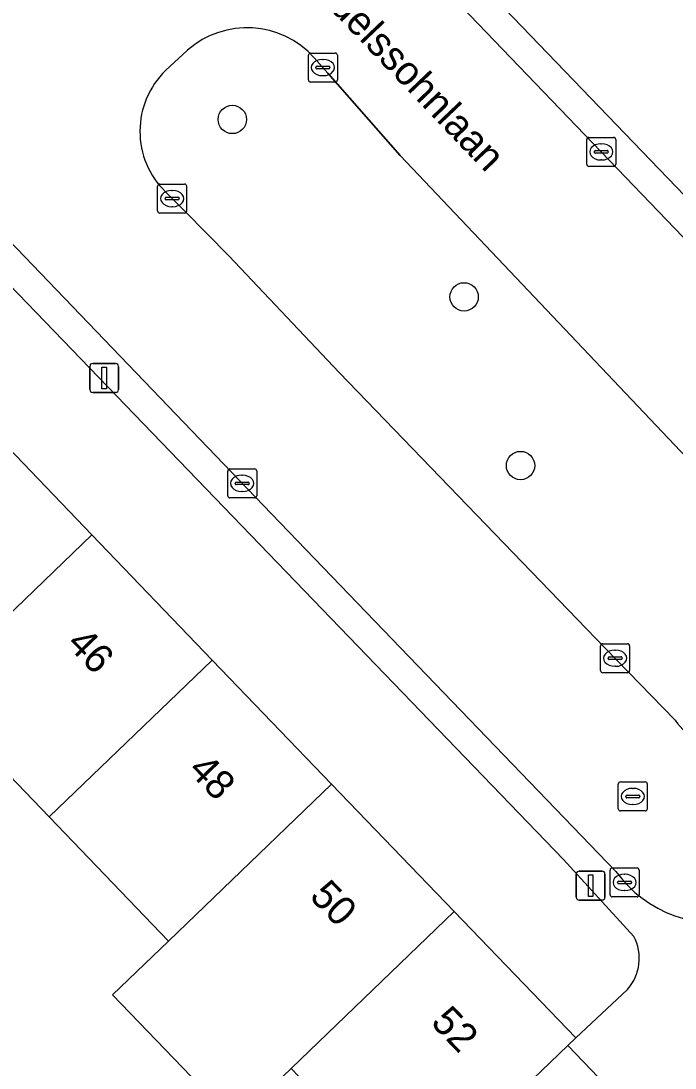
# Model space of a CAD drawing. Extents: x 159039 to 160102, y 381214 to 382524.
# Drawn here: x 159566.1 to 159588.65, y 382092.98 to 382129.09 of the extents above; entities that cross this region are included whole.
import ezdxf

# ---------------------------------------------------------------- set-up
doc = ezdxf.new("R2010")
doc.units = 0
for name, color, linetype in [('IMGEO_Boom', 7, 'Continuous'), ('IMGEO_Erf', 7, 'Continuous'), ('IMGEO_Groenvoorziening', 7, 'Continuous'), ('IMGEO_Kolk', 7, 'Continuous'), ('IMGEO_Lichtmast', 7, 'Continuous'), ('IMGEO_Openbare_ruimte_label', 7, 'Continuous'), ('IMGEO_Pand', 7, 'Continuous'), ('IMGEO_Pand_nummerreeks', 7, 'Continuous'), ('IMGEO_Rijbaan_lokaal_open', 7, 'Continuous'), ('IMGEO_Rioolput', 7, 'Continuous'), ('IMGEO_Voetpad_open', 7, 'Continuous')]:
    doc.layers.add(name, color=color, linetype=linetype)

msp = doc.modelspace()

# ---------------------------------------------------------------- linework, layer by layer
at = {"layer": 'IMGEO_Boom'}
for centre in [(159573.383, 382125.692), (159581.376, 382119.575), (159583.321, 382113.759)]:
    msp.add_circle(centre, 0.489, dxfattribs=at)
at = {"layer": 'IMGEO_Erf'}
for points in [[(159573.598, 382139.061), (159600.834, 382110.748)], [(159558.418, 382129.031), (159551.981, 382129.075), (159551.734, 382128.838), (159556.006, 382124.397), (159560.188, 382120.05), (159564.318, 382115.756), (159568.542, 382111.366), (159572.692, 382107.051), (159576.808, 382102.772), (159581.038, 382098.376), (159585.224, 382094.024), (159587.009, 382095.696)], [(159587.227, 382097.515), (159584.804, 382100.173), (159559.521, 382126.397)], [(159573.488, 382091.114), (159569.258, 382095.511), (159571.183, 382097.363), (159567.067, 382101.641), (159562.917, 382105.956)]]:
    msp.add_lwpolyline(points, dxfattribs=at)
msp.add_arc((159585.81, 382096.762), 1.605, 318.3636, 27.9683, dxfattribs=at)
at = {"layer": 'IMGEO_Groenvoorziening'}
for points in [[(159571.839, 382128.084), (159571.083, 382127.378)], [(159579.166, 382124.447), (159576.676, 382127.29), (159576.211, 382127.82)], [(159593.485, 382109.371), (159590.945, 382112.038), (159579.166, 382124.447)], [(159571.076, 382123.2), (159571.742, 382122.526), (159573.264, 382120.986), (159577.063, 382116.965), (159586.233, 382107.476), (159588.649, 382104.976)]]:
    msp.add_lwpolyline(points, dxfattribs=at)
for centre, radius, start, end in [((159573.891, 382125.737), 3.118, 41.9244, 131.1645), ((159573.114, 382125.286), 2.916, 134.1473, 225.6608), ((159590.868, 382106.604), 2.752, 216.2712, 262.1312)]:
    msp.add_arc(centre, radius, start, end, dxfattribs=at)
at = {"layer": 'IMGEO_Kolk'}
for p, q in [((159576.081, 382127.982), (159576.933, 382127.982)), ((159576.006, 382127.056), (159576.006, 382127.908)), ((159576.494, 382127.762), (159576.519, 382127.762)), ((159577.007, 382127.908), (159577.007, 382127.056)), ((159576.265, 382127.476), (159576.265, 382127.488)), ((159576.703, 382127.439), (159576.305, 382127.439)), ((159576.308, 382127.525), (159576.706, 382127.525)), ((159576.517, 382127.202), (159576.492, 382127.202)), ((159576.749, 382127.488), (159576.749, 382127.476)), ((159576.933, 382126.982), (159576.081, 382126.982)), ((159585.68, 382125.075), (159586.532, 382125.075)), ((159585.605, 382124.149), (159585.605, 382125.001)), ((159586.093, 382124.855), (159586.118, 382124.855)), ((159586.606, 382125.001), (159586.606, 382124.149)), ((159585.864, 382124.569), (159585.864, 382124.581)), ((159586.302, 382124.532), (159585.904, 382124.532)), ((159585.907, 382124.618), (159586.305, 382124.618)), ((159586.348, 382124.581), (159586.348, 382124.569)), ((159586.532, 382124.075), (159585.68, 382124.075)), ((159586.116, 382124.295), (159586.091, 382124.295)), ((159570.809, 382122.538), (159570.809, 382123.39)), ((159570.884, 382123.464), (159571.736, 382123.464)), ((159571.297, 382123.244), (159571.322, 382123.244)), ((159571.81, 382123.39), (159571.81, 382122.538)), ((159571.068, 382122.958), (159571.068, 382122.97)), ((159571.506, 382122.921), (159571.108, 382122.921)), ((159571.111, 382123.007), (159571.509, 382123.007)), ((159571.552, 382122.97), (159571.552, 382122.958)), ((159571.32, 382122.684), (159571.295, 382122.684)), ((159571.736, 382122.464), (159570.884, 382122.464)), ((159573.224, 382112.718), (159573.224, 382113.57)), ((159573.299, 382113.644), (159574.151, 382113.644)), ((159574.225, 382113.57), (159574.225, 382112.718)), ((159573.483, 382113.138), (159573.483, 382113.15)), ((159573.526, 382113.187), (159573.924, 382113.187)), ((159573.712, 382113.424), (159573.737, 382113.424)), ((159573.967, 382113.15), (159573.967, 382113.138)), ((159573.921, 382113.101), (159573.523, 382113.101)), ((159573.735, 382112.864), (159573.71, 382112.864)), ((159574.151, 382112.644), (159573.299, 382112.644)), ((159586.082, 382106.69), (159586.082, 382107.542)), ((159586.157, 382107.616), (159587.009, 382107.616)), ((159586.57, 382107.396), (159586.595, 382107.396)), ((159587.083, 382107.542), (159587.083, 382106.69)), ((159586.341, 382107.11), (159586.341, 382107.122)), ((159586.779, 382107.073), (159586.381, 382107.073)), ((159586.384, 382107.159), (159586.782, 382107.159)), ((159586.825, 382107.122), (159586.825, 382107.11)), ((159586.593, 382106.836), (159586.568, 382106.836)), ((159587.009, 382106.616), (159586.157, 382106.616)), ((159586.41, 382098.958), (159586.41, 382099.81)), ((159586.485, 382099.884), (159587.337, 382099.884)), ((159587.411, 382099.81), (159587.411, 382098.958)), ((159586.712, 382099.427), (159587.11, 382099.427)), ((159586.898, 382099.664), (159586.923, 382099.664)), ((159586.669, 382099.378), (159586.669, 382099.39)), ((159587.107, 382099.341), (159586.709, 382099.341)), ((159586.921, 382099.104), (159586.896, 382099.104)), ((159587.153, 382099.39), (159587.153, 382099.378)), ((159587.337, 382098.884), (159586.485, 382098.884))]:
    msp.add_line(p, q, dxfattribs=at)
for points in [[(159576.081, 382127.982), (159576.933, 382127.982)], [(159576.006, 382127.056), (159576.006, 382127.908)], [(159577.007, 382127.908), (159577.007, 382127.056)], [(159576.933, 382126.982), (159576.081, 382126.982)], [(159585.68, 382125.075), (159586.532, 382125.075)], [(159585.605, 382124.149), (159585.605, 382125.001)], [(159586.606, 382125.001), (159586.606, 382124.149)], [(159586.532, 382124.075), (159585.68, 382124.075)], [(159570.809, 382122.538), (159570.809, 382123.39)], [(159570.884, 382123.464), (159571.736, 382123.464)], [(159571.81, 382123.39), (159571.81, 382122.538)], [(159571.736, 382122.464), (159570.884, 382122.464)], [(159573.224, 382112.718), (159573.224, 382113.57)], [(159573.299, 382113.644), (159574.151, 382113.644)], [(159574.225, 382113.57), (159574.225, 382112.718)], [(159574.151, 382112.644), (159573.299, 382112.644)], [(159586.082, 382106.69), (159586.082, 382107.542)], [(159586.157, 382107.616), (159587.009, 382107.616)], [(159587.083, 382107.542), (159587.083, 382106.69)], [(159587.009, 382106.616), (159586.157, 382106.616)], [(159586.41, 382098.958), (159586.41, 382099.81)], [(159586.485, 382099.884), (159587.337, 382099.884)], [(159587.411, 382099.81), (159587.411, 382098.958)], [(159587.337, 382098.884), (159586.485, 382098.884)]]:
    msp.add_lwpolyline(points, dxfattribs=at)
for centre, radius, start, end in [((159576.083, 382127.906), 0.0765, 91.552, 178.448), ((159576.083, 382127.906), 0.0765, 91.552, 178.448), ((159576.931, 382127.906), 0.0765, 1.552, 88.448), ((159576.931, 382127.906), 0.0765, 1.552, 88.448), ((159576.305, 382127.485), 0.0403, 85.8775, 175.7526), ((159576.302, 382127.475), 0.0366, 178.938, 274.7102), ((159576.706, 382127.482), 0.043, 264.8664, 352.4533), ((159576.71, 382127.487), 0.0386, 1.7309, 96.639), ((159576.083, 382127.058), 0.0765, 181.552, 268.448), ((159576.083, 382127.058), 0.0765, 181.552, 268.448), ((159576.931, 382127.058), 0.0765, 271.552, 358.448), ((159576.931, 382127.058), 0.0765, 271.552, 358.448), ((159585.682, 382124.999), 0.0765, 91.552, 178.448), ((159585.682, 382124.999), 0.0765, 91.552, 178.448), ((159586.53, 382124.999), 0.0765, 1.552, 88.448), ((159586.53, 382124.999), 0.0765, 1.552, 88.448), ((159585.904, 382124.578), 0.0403, 85.8775, 175.7526), ((159585.901, 382124.568), 0.0366, 178.938, 274.7102), ((159586.305, 382124.575), 0.043, 264.8664, 352.4533), ((159586.309, 382124.58), 0.0386, 1.7309, 96.639), ((159585.682, 382124.151), 0.0765, 181.552, 268.448), ((159585.682, 382124.151), 0.0765, 181.552, 268.448), ((159586.53, 382124.151), 0.0765, 271.552, 358.448), ((159586.53, 382124.151), 0.0765, 271.552, 358.448), ((159570.886, 382123.388), 0.0765, 91.552, 178.448), ((159570.886, 382123.388), 0.0765, 91.552, 178.448), ((159571.734, 382123.388), 0.0765, 1.552, 88.448), ((159571.734, 382123.388), 0.0765, 1.552, 88.448), ((159571.108, 382122.967), 0.0403, 85.8775, 175.7526), ((159571.105, 382122.957), 0.0366, 178.938, 274.7102), ((159571.509, 382122.964), 0.043, 264.8664, 352.4533), ((159571.513, 382122.969), 0.0386, 1.7309, 96.639), ((159570.886, 382122.54), 0.0765, 181.552, 268.448), ((159570.886, 382122.54), 0.0765, 181.552, 268.448), ((159571.734, 382122.54), 0.0765, 271.552, 358.448), ((159571.734, 382122.54), 0.0765, 271.552, 358.448), ((159573.301, 382113.568), 0.0765, 91.552, 178.448), ((159573.301, 382113.568), 0.0765, 91.552, 178.448), ((159574.149, 382113.568), 0.0765, 1.552, 88.448), ((159574.149, 382113.568), 0.0765, 1.552, 88.448), ((159573.523, 382113.147), 0.0403, 85.8775, 175.7526), ((159573.52, 382113.137), 0.0366, 178.938, 274.7102), ((159573.924, 382113.144), 0.043, 264.8664, 352.4533), ((159573.928, 382113.149), 0.0386, 1.7309, 96.639), ((159573.301, 382112.72), 0.0765, 181.552, 268.448), ((159573.301, 382112.72), 0.0765, 181.552, 268.448), ((159574.149, 382112.72), 0.0765, 271.552, 358.448), ((159574.149, 382112.72), 0.0765, 271.552, 358.448), ((159586.159, 382107.54), 0.0765, 91.552, 178.448), ((159586.159, 382107.54), 0.0765, 91.552, 178.448), ((159587.007, 382107.54), 0.0765, 1.552, 88.448), ((159587.007, 382107.54), 0.0765, 1.552, 88.448), ((159586.381, 382107.119), 0.0403, 85.8775, 175.7526), ((159586.378, 382107.109), 0.0366, 178.938, 274.7102), ((159586.782, 382107.116), 0.043, 264.8664, 352.4533), ((159586.786, 382107.121), 0.0386, 1.7309, 96.639), ((159586.159, 382106.692), 0.0765, 181.552, 268.448), ((159586.159, 382106.692), 0.0765, 181.552, 268.448), ((159587.007, 382106.692), 0.0765, 271.552, 358.448), ((159587.007, 382106.692), 0.0765, 271.552, 358.448), ((159586.487, 382099.808), 0.0765, 91.552, 178.448), ((159586.487, 382099.808), 0.0765, 91.552, 178.448), ((159587.335, 382099.808), 0.0765, 1.552, 88.448), ((159587.335, 382099.808), 0.0765, 1.552, 88.448), ((159586.709, 382099.387), 0.0403, 85.8775, 175.7526), ((159587.114, 382099.389), 0.0386, 1.7309, 96.639), ((159586.706, 382099.377), 0.0366, 178.938, 274.7102), ((159587.11, 382099.384), 0.043, 264.8664, 352.4533), ((159586.487, 382098.96), 0.0765, 181.552, 268.448), ((159586.487, 382098.96), 0.0765, 181.552, 268.448), ((159587.335, 382098.96), 0.0765, 271.552, 358.448), ((159587.335, 382098.96), 0.0765, 271.552, 358.448)]:
    msp.add_arc(centre, radius, start, end, dxfattribs=at)
for centre, major_axis, ratio, start_param, end_param in [((159576.493, 382127.482), (-0.387, 0.002), 0.722429, 4.712389, 7.853982), ((159576.518, 382127.482), (-0.39, 0.002), 0.717154, 1.570796, 4.712389), ((159586.092, 382124.575), (-0.387, 0.002), 0.722429, 4.712389, 7.853982), ((159586.117, 382124.575), (-0.39, 0.002), 0.717154, 1.570796, 4.712389), ((159571.296, 382122.964), (-0.387, 0.002), 0.722429, 4.712389, 7.853982), ((159571.321, 382122.964), (-0.39, 0.002), 0.717154, 1.570796, 4.712389), ((159573.711, 382113.144), (-0.387, 0.002), 0.722429, 4.712389, 7.853982), ((159573.736, 382113.144), (-0.39, 0.002), 0.717154, 1.570796, 4.712389), ((159586.569, 382107.116), (-0.387, 0.002), 0.722429, 4.712389, 7.853982), ((159586.594, 382107.116), (-0.39, 0.002), 0.717154, 1.570796, 4.712389), ((159586.897, 382099.384), (-0.387, 0.002), 0.722429, 4.712389, 7.853982), ((159586.922, 382099.384), (-0.39, 0.002), 0.717154, 1.570796, 4.712389)]:
    msp.add_ellipse(centre, major_axis=major_axis, ratio=ratio, start_param=start_param, end_param=end_param, dxfattribs=at)
at = {"layer": 'IMGEO_Lichtmast'}
for p, q in [((159568.471, 382116.379), (159568.471, 382117.179)), ((159568.471, 382117.179), (159568.471, 382116.379)), ((159568.571, 382117.279), (159569.361, 382117.279)), ((159569.361, 382117.279), (159568.571, 382117.279)), ((159569.461, 382117.179), (159569.461, 382116.379)), ((159569.461, 382116.379), (159569.461, 382117.179)), ((159569.361, 382116.279), (159568.571, 382116.279)), ((159568.571, 382116.279), (159569.361, 382116.279)), ((159585.343, 382099.773), (159586.133, 382099.773)), ((159586.133, 382099.773), (159585.343, 382099.773)), ((159585.243, 382098.873), (159585.243, 382099.673)), ((159585.243, 382099.673), (159585.243, 382098.873)), ((159586.233, 382099.673), (159586.233, 382098.873)), ((159586.233, 382098.873), (159586.233, 382099.673)), ((159586.133, 382098.773), (159585.343, 382098.773)), ((159585.343, 382098.773), (159586.133, 382098.773))]:
    msp.add_line(p, q, dxfattribs=at)
for points in [[(159568.891, 382117.154), (159569.041, 382117.154), (159569.041, 382116.404), (159568.891, 382116.404), (159568.891, 382117.154)], [(159585.663, 382099.648), (159585.813, 382099.648), (159585.813, 382098.898), (159585.663, 382098.898), (159585.663, 382099.648)]]:
    msp.add_lwpolyline(points, dxfattribs=at)
for centre, start, end in [((159568.571, 382117.179), 90, 180), ((159568.571, 382117.179), 90, 180), ((159569.361, 382117.179), 0, 90), ((159569.361, 382117.179), 360, 90), ((159568.571, 382116.379), 180, 270), ((159568.571, 382116.379), 180, 270), ((159569.361, 382116.379), 270, 0), ((159569.361, 382116.379), 270, 0), ((159585.343, 382099.673), 90, 180), ((159585.343, 382099.673), 90, 180), ((159586.133, 382099.673), 0, 90), ((159586.133, 382099.673), 360, 90), ((159585.343, 382098.873), 180, 270), ((159585.343, 382098.873), 180, 270), ((159586.133, 382098.873), 270, 0), ((159586.133, 382098.873), 270, 0)]:
    msp.add_arc(centre, 0.1, start, end, dxfattribs=at)
at = {"layer": 'IMGEO_Pand'}
for points in [[(159562.917, 382105.956), (159568.542, 382111.366), (159564.318, 382115.756), (159558.694, 382110.346)], [(159562.917, 382105.956), (159567.067, 382101.641), (159572.692, 382107.051), (159568.542, 382111.366)], [(159576.808, 382102.772), (159572.692, 382107.051), (159567.067, 382101.641), (159571.183, 382097.363)], [(159581.038, 382098.376), (159576.808, 382102.772), (159571.183, 382097.363), (159569.258, 382095.511), (159573.488, 382091.114), (159575.413, 382092.966)], [(159581.038, 382098.376), (159575.413, 382092.966), (159579.599, 382088.614), (159581.621, 382090.559), (159584.952, 382093.763), (159585.224, 382094.024)]]:
    msp.add_lwpolyline(points, close=True, dxfattribs=at)
at = {"layer": 'IMGEO_Rijbaan_lokaal_open'}
for points in [[(159599.574, 382110.597), (159595.709, 382114.573), (159572.799, 382138.43)], [(159571.083, 382127.378), (159571.839, 382128.084)], [(159576.211, 382127.82), (159576.676, 382127.29), (159579.166, 382124.447), (159590.945, 382112.038), (159593.485, 382109.371)], [(159560.721, 382126.678), (159574.738, 382112.092), (159586.605, 382099.764)], [(159588.649, 382104.976), (159586.233, 382107.476), (159577.063, 382116.965), (159573.264, 382120.986), (159571.742, 382122.526), (159571.076, 382123.2)]]:
    msp.add_lwpolyline(points, dxfattribs=at)
for centre, radius, start, end in [((159573.891, 382125.737), 3.118, 41.9244, 131.1645), ((159573.114, 382125.286), 2.916, 134.1473, 225.6608), ((159590.868, 382106.604), 2.752, 216.2712, 262.1312), ((159590.104, 382102.291), 4.316, 215.8328, 284.3903)]:
    msp.add_arc(centre, radius, start, end, dxfattribs=at)
at = {"layer": 'IMGEO_Rioolput'}
for p, q in [((159586.692, 382101.922), (159586.692, 382102.774)), ((159586.767, 382102.848), (159587.619, 382102.848)), ((159587.693, 382102.774), (159587.693, 382101.922)), ((159586.951, 382102.342), (159586.951, 382102.354)), ((159587.389, 382102.305), (159586.991, 382102.305)), ((159586.994, 382102.391), (159587.392, 382102.391)), ((159587.18, 382102.628), (159587.205, 382102.628)), ((159587.435, 382102.354), (159587.435, 382102.342)), ((159587.203, 382102.068), (159587.178, 382102.068)), ((159587.619, 382101.848), (159586.767, 382101.848))]:
    msp.add_line(p, q, dxfattribs=at)
for points in [[(159586.692, 382101.922), (159586.692, 382102.774)], [(159586.767, 382102.848), (159587.619, 382102.848)], [(159587.693, 382102.774), (159587.693, 382101.922)], [(159587.619, 382101.848), (159586.767, 382101.848)]]:
    msp.add_lwpolyline(points, dxfattribs=at)
for centre, radius, start, end in [((159586.769, 382102.772), 0.0765, 91.552, 178.448), ((159586.769, 382102.772), 0.0765, 91.552, 178.448), ((159587.617, 382102.772), 0.0765, 1.552, 88.448), ((159587.617, 382102.772), 0.0765, 1.552, 88.448), ((159586.991, 382102.351), 0.0403, 85.8775, 175.7526), ((159586.988, 382102.341), 0.0366, 178.938, 274.7102), ((159587.392, 382102.348), 0.043, 264.8664, 352.4533), ((159587.396, 382102.353), 0.0386, 1.7309, 96.639), ((159586.769, 382101.924), 0.0765, 181.552, 268.448), ((159586.769, 382101.924), 0.0765, 181.552, 268.448), ((159587.617, 382101.924), 0.0765, 271.552, 358.448), ((159587.617, 382101.924), 0.0765, 271.552, 358.448)]:
    msp.add_arc(centre, radius, start, end, dxfattribs=at)
for centre, major_axis, ratio, start_param, end_param in [((159587.179, 382102.348), (-0.387, 0.002), 0.722429, 4.712389, 7.853982), ((159587.204, 382102.348), (-0.39, 0.002), 0.717154, 1.570796, 4.712389)]:
    msp.add_ellipse(centre, major_axis=major_axis, ratio=ratio, start_param=start_param, end_param=end_param, dxfattribs=at)
at = {"layer": 'IMGEO_Voetpad_open'}
for points in [[(159600.834, 382110.748), (159573.598, 382139.061)], [(159572.799, 382138.43), (159595.709, 382114.573), (159599.574, 382110.597)], [(159586.605, 382099.764), (159574.738, 382112.092), (159560.721, 382126.678)], [(159559.521, 382126.397), (159584.804, 382100.173), (159587.227, 382097.515)], [(159587.009, 382095.696), (159585.224, 382094.024), (159584.952, 382093.763), (159586.026, 382092.646), (159593.388, 382084.983), (159593.651, 382085.236), (159599.031, 382079.644), (159602.01, 382076.458)], [(159586.026, 382092.646), (159584.952, 382093.763), (159581.621, 382090.559)]]:
    msp.add_lwpolyline(points, dxfattribs=at)
for centre, radius, start, end in [((159590.104, 382102.291), 4.316, 215.8328, 284.3903), ((159585.81, 382096.762), 1.605, 318.3636, 27.9683)]:
    msp.add_arc(centre, radius, start, end, dxfattribs=at)

# ---------------------------------------------------------------- texts
at = {"layer": 'IMGEO_Openbare_ruimte_label'}
msp.add_text('Mendelssohnlaan', height=1, rotation=313.6226, dxfattribs=at).set_placement((159574.913, 382131.417))
at = {"layer": 'IMGEO_Pand_nummerreeks'}
for s, rotation, p in [('46', 313.8895, (159567.635, 382107.577)), ('48', 313.8895, (159571.823, 382103.223)), ('50', 313.8884, (159576.01, 382098.871)), ('52', 313.8895, (159580.192, 382094.524))]:
    msp.add_text(s, height=1, rotation=rotation, dxfattribs=at).set_placement(p)

doc.saveas('drawing.dxf')
